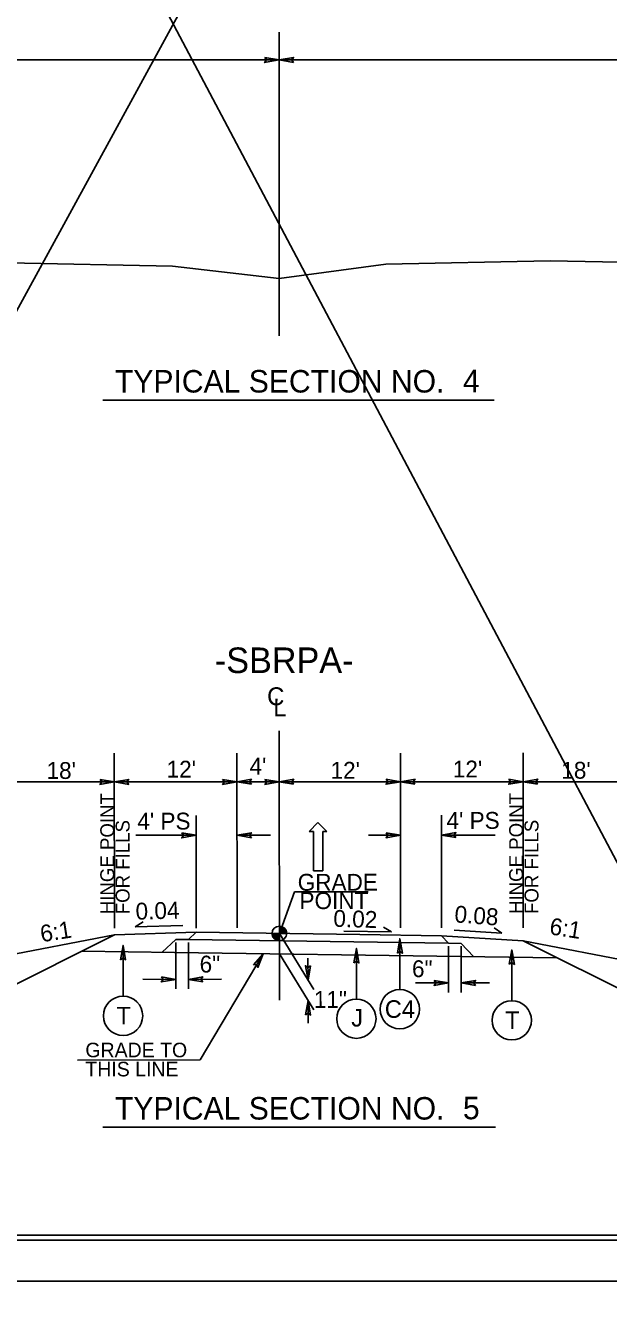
# Model space of a CAD drawing. Extents: x 2241081 to 2251104, y 658534 to 663427.
# Drawn here: x 2246181 to 2246466, y 660714 to 661339 of the extents above; entities that cross this region are included whole.
import ezdxf

# ---------------------------------------------------------------- set-up
doc = ezdxf.new("R2010")
doc.units = 0
for name, color, linetype in [('Old_Level_1', 7, 'Continuous'), ('Old_Level_11', 7, 'Continuous'), ('Old_Level_2', 7, 'Continuous'), ('Old_Level_3', 7, 'Continuous'), ('Prop Dimension Text', 7, 'Continuous'), ('Prop Lane Arrow CELL', 7, 'Continuous'), ('Prop PHM Text', 7, 'Continuous'), ('Sheet Cutting Line CELL', 7, 'Continuous'), ('Sheet Plan CELL', 7, 'Continuous'), ('Sheet Plot Border Inside CELL', 7, 'Continuous'), ('Sheet Plot Border Outside CELL', 7, 'Continuous'), ('Typical Arrow Superelevation CELL', 7, 'Continuous'), ('Typical Berm Information CELL', 7, 'Continuous'), ('Typical Grade Point Symbol CELL', 7, 'Continuous'), ('Typical Hinge Slope Interstate CELL', 7, 'Continuous'), ('Typical ID Circle CELL', 7, 'Continuous'), ('Typical Terminator CELL', 7, 'Continuous'), ('Typical Text Centerline CELL', 7, 'Continuous'), ('Typical Text Grade Point CELL', 7, 'Continuous'), ('Typical Text ID Circle CELL', 7, 'Continuous'), ('Typical Text Label CELL', 7, 'Continuous')]:
    doc.layers.add(name, color=color, linetype=linetype)

msp = doc.modelspace()

# ---------------------------------------------------------------- linework, layer by layer
at = {"layer": 'Old_Level_1'}
for p, q in [((2246224.69, 660893.65), (2246115.86, 660872.7)), ((2246424.69, 660890.71), (2246533.53, 660869.76))]:
    msp.add_line(p, q, dxfattribs=at)
at = {"layer": 'Old_Level_11'}
msp.add_line((2246266.58, 660832.46), (2246297.39, 660884.49), dxfattribs=at)
at = {"layer": 'Old_Level_2'}
for p, q in [((2247232.05, 659489.1), (2245149.47, 663427.07)), ((2245215.42, 659438.44), (2247357.78, 663362.06)), ((2246172.79, 661222.54), (2246253.15, 661220.92)), ((2246253.15, 661220.92), (2246305.29, 661214.88)), ((2246357.43, 661221.91), (2246305.29, 661214.88)), ((2246437.79, 661223.64), (2246357.43, 661221.91)), ((2246437.79, 661223.64), (2246490.2, 661222.58)), ((2246264.69, 660894.94), (2246224.69, 660893.65)), ((2246264.69, 660894.94), (2246260.86, 660891.38)), ((2246344.7, 660893.84), (2246264.69, 660894.94)), ((2246384.7, 660893.28), (2246344.7, 660893.84)), ((2246254.75, 660891.46), (2246248, 660885.18)), ((2246254.75, 660891.46), (2246260.86, 660891.38)), ((2246388.12, 660889.62), (2246260.86, 660891.38)), ((2246384.7, 660893.28), (2246388.12, 660889.62)), ((2246384.7, 660893.28), (2246424.69, 660890.71)), ((2246394.23, 660889.53), (2246388.12, 660889.62)), ((2246394.23, 660889.53), (2246400.26, 660883.07)), ((2246254.11, 660885.09), (2246208.83, 660885.72)), ((2246394.15, 660883.15), (2246254.11, 660885.09)), ((2246441.11, 660882.5), (2246394.15, 660883.15))]:
    msp.add_line(p, q, dxfattribs=at)
at = {"layer": 'Prop Dimension Text'}
for p, q in [((2245972.73, 661321.89), (2246305.23, 661321.89)), ((2246305.23, 661321.89), (2246650.23, 661321.89)), ((2246224.69, 660897.02), (2246224.64, 660982.61)), ((2246284.69, 660897.06), (2246284.64, 660982.65)), ((2246364.69, 660897.11), (2246364.64, 660982.7)), ((2246424.69, 660897.14), (2246424.64, 660982.73)), ((2246224.69, 660968.54), (2246166.68, 660968.54)), ((2246284.65, 660968.58), (2246224.65, 660968.54)), ((2246305.33, 660968.59), (2246284.65, 660968.58)), ((2246344.65, 660968.61), (2246305.33, 660968.59)), ((2246364.65, 660968.63), (2246344.65, 660968.61)), ((2246424.65, 660968.66), (2246364.65, 660968.63)), ((2246424.65, 660968.66), (2246482.66, 660968.66)), ((2246264.69, 660897.05), (2246264.66, 660952.13)), ((2246384.69, 660897.12), (2246384.66, 660952.2)), ((2246235.21, 660942.42), (2246264.66, 660942.44)), ((2246284.66, 660942.45), (2246301.04, 660942.46)), ((2246348.93, 660942.49), (2246364.66, 660942.5)), ((2246384.66, 660942.51), (2246411, 660942.53)), ((2246305.38, 660894.38), (2246322.15, 660867.01)), ((2246254.75, 660889.92), (2246254.75, 660867.31)), ((2246260.86, 660889.92), (2246260.86, 660867.31)), ((2246388.12, 660888.16), (2246388.12, 660865.55)), ((2246394.23, 660888.16), (2246394.23, 660865.55)), ((2246305.38, 660884.38), (2246322.16, 660857.01)), ((2246319.38, 660871.54), (2246319.37, 660882.23)), ((2246238.53, 660871.94), (2246254.69, 660871.93)), ((2246277.01, 660871.94), (2246260.86, 660871.93)), ((2246371.97, 660870.18), (2246388.12, 660870.17)), ((2246394.29, 660870.17), (2246408.16, 660870.16)), ((2246319.39, 660850.49), (2246319.39, 660861.53)), ((2246266.58, 660832.46), (2246206.58, 660832.43))]:
    msp.add_line(p, q, dxfattribs=at)
at = {"layer": 'Prop Lane Arrow CELL'}
for p, q in [((2246319.96, 660944.27), (2246324.23, 660948.62)), ((2246322.03, 660944.27), (2246319.96, 660944.27)), ((2246322.04, 660924.98), (2246322.03, 660944.27)), ((2246324.23, 660948.62), (2246328.65, 660944.28)), ((2246328.65, 660944.28), (2246326.58, 660944.28)), ((2246326.58, 660944.28), (2246326.59, 660924.98)), ((2246326.59, 660924.98), (2246322.04, 660924.98))]:
    msp.add_line(p, q, dxfattribs=at)
at = {"layer": 'Sheet Cutting Line CELL'}
for p, q in [((2245397.32, 660724.27), (2247080.82, 660724.27)), ((2247080.82, 660724.27), (2245397.32, 660724.27))]:
    msp.add_line(p, q, dxfattribs=at)
at = {"layer": 'Sheet Plan CELL'}
for points in [[(2245563.81, 660746.78), (2245563.79, 661796.76), (2246863.78, 661796.79), (2246863.79, 661646.73), (2247063.83, 661646.72), (2247063.82, 660746.78)], [(2247063.85, 661796.78), (2245563.81, 661796.78), (2245563.81, 660746.78), (2247063.82, 660746.78)]]:
    msp.add_lwpolyline(points, close=True, dxfattribs=at)
at = {"layer": 'Sheet Plot Border Inside CELL'}
msp.add_lwpolyline([(2245410.32, 660744.27), (2247076.31, 660744.28), (2247076.33, 661799.27), (2245410.33, 661799.27)], close=True, dxfattribs=at)
at = {"layer": 'Sheet Plot Border Outside CELL'}
for points in [[(2245397.32, 660724.27), (2247080.82, 660724.27), (2247080.83, 661819.27), (2245397.33, 661819.27)], [(2245397.32, 659629.27), (2247080.82, 659629.27), (2247080.82, 660724.27), (2245397.32, 660724.27)]]:
    msp.add_lwpolyline(points, close=True, dxfattribs=at)
at = {"layer": 'Typical Arrow Superelevation CELL'}
for p, q in [((2246234.81, 660897.63), (2246238.7, 660900.03)), ((2246234.81, 660897.63), (2246258.11, 660898.33)), ((2246360.2, 660895.11), (2246336.9, 660895.58)), ((2246360.2, 660895.11), (2246356.28, 660897.48)), ((2246414.18, 660894.53), (2246390.92, 660895.99)), ((2246414.18, 660894.53), (2246410.37, 660897.06))]:
    msp.add_line(p, q, dxfattribs=at)
at = {"layer": 'Typical Grade Point Symbol CELL'}
for p, q in [((2246301.8, 660894.38), (2246305.38, 660894.38)), ((2246305.39, 660897.96), (2246305.38, 660894.38)), ((2246305.38, 660894.38), (2246305.39, 660897.96)), ((2246305.38, 660894.38), (2246305.38, 660890.8)), ((2246308.96, 660894.38), (2246305.38, 660894.38))]:
    msp.add_line(p, q, dxfattribs=at)
for points in [[(2246301.84, 660893.87), (2246301.84, 660894.38)], [(2246301.91, 660893.51), (2246301.91, 660894.38)], [(2246301.98, 660893.26), (2246301.98, 660894.38)], [(2246302.05, 660893.06), (2246302.05, 660894.38)], [(2246302.12, 660892.89), (2246302.12, 660894.38)], [(2246302.2, 660892.74), (2246302.2, 660894.38)], [(2246302.27, 660892.61), (2246302.27, 660894.38)], [(2246302.34, 660892.5), (2246302.34, 660894.38)], [(2246302.41, 660892.38), (2246302.41, 660894.38)], [(2246302.48, 660892.28), (2246302.48, 660894.38)], [(2246302.55, 660892.18), (2246302.55, 660894.38)], [(2246302.63, 660892.1), (2246302.63, 660894.38)], [(2246302.7, 660892.01), (2246302.7, 660894.38)], [(2246302.77, 660891.93), (2246302.77, 660894.38)], [(2246302.84, 660891.86), (2246302.84, 660894.38)], [(2246302.91, 660891.79), (2246302.91, 660894.38)], [(2246302.98, 660891.72), (2246302.98, 660894.38)], [(2246303.05, 660891.66), (2246303.05, 660894.38)], [(2246303.13, 660891.6), (2246303.13, 660894.38)], [(2246303.2, 660891.54), (2246303.2, 660894.38)], [(2246303.27, 660891.49), (2246303.27, 660894.38)], [(2246303.34, 660891.44), (2246303.34, 660894.38)], [(2246303.41, 660891.39), (2246303.41, 660894.38)], [(2246303.48, 660891.34), (2246303.48, 660894.38)], [(2246303.56, 660891.3), (2246303.56, 660894.38)], [(2246303.63, 660891.26), (2246303.63, 660894.38)], [(2246303.7, 660891.22), (2246303.7, 660894.38)], [(2246303.77, 660891.18), (2246303.77, 660894.38)], [(2246303.84, 660891.15), (2246303.84, 660894.38)], [(2246303.91, 660891.12), (2246303.91, 660894.38)], [(2246303.99, 660891.09), (2246303.99, 660894.38)], [(2246304.06, 660891.06), (2246304.06, 660894.38)], [(2246304.13, 660891.02), (2246304.13, 660894.38)], [(2246304.2, 660891), (2246304.2, 660894.38)], [(2246304.27, 660890.98), (2246304.27, 660894.38)], [(2246304.34, 660890.95), (2246304.34, 660894.38)], [(2246304.42, 660890.94), (2246304.42, 660894.38)], [(2246304.49, 660890.91), (2246304.49, 660894.38)], [(2246304.56, 660890.9), (2246304.56, 660894.38)], [(2246304.63, 660890.88), (2246304.63, 660894.38)], [(2246304.7, 660890.86), (2246304.7, 660894.38)], [(2246304.77, 660890.85), (2246304.77, 660894.38)], [(2246304.85, 660890.84), (2246304.85, 660894.38)], [(2246304.92, 660890.83), (2246304.92, 660894.38)], [(2246304.99, 660890.82), (2246304.99, 660894.38)], [(2246305.06, 660890.82), (2246305.06, 660894.38)], [(2246305.13, 660890.81), (2246305.13, 660894.38)], [(2246305.2, 660890.81), (2246305.2, 660894.38)], [(2246305.28, 660890.8), (2246305.28, 660894.38)], [(2246305.35, 660890.8), (2246305.35, 660890.8), (2246305.35, 660894.38)], [(2246305.43, 660894.38), (2246305.43, 660897.96), (2246305.43, 660897.96)], [(2246305.51, 660894.38), (2246305.51, 660897.96)], [(2246305.58, 660894.38), (2246305.58, 660897.95)], [(2246305.65, 660894.38), (2246305.65, 660897.95)], [(2246305.72, 660894.38), (2246305.72, 660897.95)], [(2246305.79, 660894.38), (2246305.79, 660897.94)], [(2246305.86, 660894.38), (2246305.86, 660897.93)], [(2246305.94, 660894.38), (2246305.94, 660897.91)], [(2246306.01, 660894.38), (2246306.01, 660897.91)], [(2246306.08, 660894.38), (2246306.08, 660897.89)], [(2246306.15, 660894.38), (2246306.15, 660897.87)], [(2246306.22, 660894.38), (2246306.22, 660897.86)], [(2246306.29, 660894.38), (2246306.29, 660897.84)], [(2246306.37, 660894.38), (2246306.37, 660897.82)], [(2246306.44, 660894.38), (2246306.44, 660897.8)], [(2246306.51, 660894.38), (2246306.51, 660897.78)], [(2246306.58, 660894.38), (2246306.58, 660897.75)], [(2246306.65, 660894.38), (2246306.65, 660897.73)], [(2246306.72, 660894.38), (2246306.72, 660897.7)], [(2246306.79, 660894.38), (2246306.79, 660897.67)], [(2246306.87, 660894.38), (2246306.87, 660897.64)], [(2246306.94, 660894.38), (2246306.94, 660897.6)], [(2246307.01, 660894.38), (2246307.01, 660897.57)], [(2246307.08, 660894.38), (2246307.08, 660897.53)], [(2246307.15, 660894.38), (2246307.15, 660897.49)], [(2246307.22, 660894.38), (2246307.22, 660897.45)], [(2246307.3, 660894.38), (2246307.3, 660897.4)], [(2246307.37, 660894.38), (2246307.37, 660897.36)], [(2246307.44, 660894.38), (2246307.44, 660897.31)], [(2246307.51, 660894.38), (2246307.51, 660897.26)], [(2246307.58, 660894.38), (2246307.58, 660897.21)], [(2246307.65, 660894.38), (2246307.65, 660897.15)], [(2246307.73, 660894.38), (2246307.73, 660897.09)], [(2246307.8, 660894.38), (2246307.8, 660897.02)], [(2246307.87, 660894.38), (2246307.87, 660896.96)], [(2246307.94, 660894.38), (2246307.94, 660896.89)], [(2246308.01, 660894.38), (2246308.01, 660896.81)], [(2246308.08, 660894.38), (2246308.08, 660896.73)], [(2246308.16, 660894.38), (2246308.16, 660896.64)], [(2246308.23, 660894.38), (2246308.23, 660896.55)], [(2246308.3, 660894.38), (2246308.3, 660896.46)], [(2246308.37, 660894.38), (2246308.37, 660896.35)], [(2246308.44, 660894.38), (2246308.44, 660896.24)], [(2246308.51, 660894.38), (2246308.51, 660896.12)], [(2246308.59, 660894.38), (2246308.59, 660895.98)], [(2246308.66, 660894.38), (2246308.66, 660895.83)], [(2246308.73, 660894.38), (2246308.73, 660895.66)], [(2246308.8, 660894.38), (2246308.8, 660895.45)], [(2246308.87, 660894.38), (2246308.87, 660895.19)], [(2246308.94, 660894.38), (2246308.94, 660894.77)]]:
    msp.add_lwpolyline(points, dxfattribs=at)
msp.add_circle((2246305.38, 660894.38), 3.58, dxfattribs=at)
for start, end in [(179.99048, 269.99048), (359.99048, 89.99048)]:
    msp.add_arc((2246305.38, 660894.38), 3.58, start, end, dxfattribs=at)
at = {"layer": 'Typical Hinge Slope Interstate CELL'}
for p, q in [((2246224.69, 660893.65), (2246115.82, 660839.21)), ((2246424.69, 660890.71), (2246533.57, 660836.27))]:
    msp.add_line(p, q, dxfattribs=at)
at = {"layer": 'Typical ID Circle CELL'}
for p, q in [((2246228.91, 660863.7), (2246228.91, 660888.55)), ((2246364.29, 660866.93), (2246364.29, 660891.78)), ((2246343.06, 660862.29), (2246343.06, 660887.06)), ((2246419.05, 660861.48), (2246419.05, 660886.34))]:
    msp.add_line(p, q, dxfattribs=at)
for centre in [(2246228.91, 660854.09), (2246364.29, 660857.31), (2246343.02, 660852.67), (2246419.05, 660851.87)]:
    msp.add_circle(centre, 9.62, dxfattribs=at)
at = {"layer": 'Typical Terminator CELL'}
for points in [[(2246298.2, 661323.1), (2246305.23, 661321.89), (2246298.16, 661320.64), (2246299.06, 661321.89)], [(2246312.26, 661320.68), (2246305.23, 661321.89), (2246312.3, 661323.14), (2246311.4, 661321.89)], [(2246217.66, 660969.75), (2246224.69, 660968.54), (2246217.62, 660967.29), (2246218.52, 660968.54)], [(2246231.68, 660967.34), (2246224.65, 660968.54), (2246231.72, 660969.8), (2246230.82, 660968.55)], [(2246277.62, 660969.78), (2246284.65, 660968.58), (2246277.58, 660967.32), (2246278.48, 660968.57)], [(2246291.68, 660967.37), (2246284.65, 660968.58), (2246291.72, 660969.83), (2246290.82, 660968.58)], [(2246298.3, 660969.8), (2246305.33, 660968.59), (2246298.27, 660967.34), (2246299.16, 660968.59)], [(2246312.36, 660967.38), (2246305.33, 660968.59), (2246312.4, 660969.85), (2246311.5, 660968.59)], [(2246357.62, 660969.83), (2246364.65, 660968.63), (2246357.58, 660967.37), (2246358.48, 660968.62)], [(2246371.68, 660967.42), (2246364.65, 660968.63), (2246371.72, 660969.88), (2246370.82, 660968.63)], [(2246417.62, 660969.87), (2246424.65, 660968.66), (2246417.58, 660967.41), (2246418.48, 660968.66)], [(2246431.68, 660967.45), (2246424.65, 660968.66), (2246431.72, 660969.91), (2246430.82, 660968.66)], [(2246391.69, 660941.3), (2246384.66, 660942.51), (2246391.73, 660943.76), (2246390.83, 660942.51)], [(2246257.63, 660943.64), (2246264.66, 660942.44), (2246257.59, 660941.18), (2246258.49, 660942.43)], [(2246291.69, 660941.24), (2246284.66, 660942.45), (2246291.73, 660943.7), (2246290.83, 660942.45)], [(2246357.63, 660943.7), (2246364.66, 660942.5), (2246357.59, 660941.24), (2246358.49, 660942.49)], [(2246227.7, 660881.52), (2246228.91, 660888.55), (2246230.16, 660881.48), (2246228.91, 660882.38)], [(2246363.08, 660884.75), (2246364.29, 660891.78), (2246365.54, 660884.71), (2246364.29, 660885.61)], [(2246292.77, 660879.06), (2246297.39, 660884.49), (2246294.86, 660877.77), (2246294.25, 660879.18)], [(2246341.85, 660880.03), (2246343.06, 660887.06), (2246344.31, 660879.99), (2246343.06, 660880.89)], [(2246417.84, 660879.31), (2246419.05, 660886.34), (2246420.3, 660879.27), (2246419.05, 660880.17)], [(2246320.58, 660878.57), (2246319.38, 660871.54), (2246318.12, 660878.61), (2246319.37, 660877.71)], [(2246247.66, 660873.15), (2246254.69, 660871.93), (2246247.62, 660870.68), (2246248.51, 660871.93)], [(2246267.89, 660870.73), (2246260.86, 660871.93), (2246267.93, 660873.19), (2246267.03, 660871.94)], [(2246381.09, 660871.39), (2246388.12, 660870.17), (2246381.05, 660868.93), (2246381.95, 660870.17)], [(2246401.32, 660868.95), (2246394.29, 660870.17), (2246401.36, 660871.41), (2246400.46, 660870.16)], [(2246318.18, 660854.5), (2246319.39, 660861.53), (2246320.64, 660854.46), (2246319.39, 660855.36)]]:
    msp.add_lwpolyline(points, close=True, dxfattribs=at)
at = {"layer": 'Typical Text Centerline CELL'}
for p, q in [((2246305.31, 661186.91), (2246305.22, 661335.46)), ((2246305.4, 660861.71), (2246305.32, 660993.54))]:
    msp.add_line(p, q, dxfattribs=at)
at = {"layer": 'Typical Text Grade Point CELL'}
for p, q in [((2246305.38, 660894.38), (2246312.72, 660914.68)), ((2246312.72, 660914.68), (2246348.84, 660914.7))]:
    msp.add_line(p, q, dxfattribs=at)
at = {"layer": 'Typical Text Label CELL'}
for p, q in [((2246219.03, 661155.43), (2246410.36, 661155.43)), ((2246219.03, 660799.61), (2246411.03, 660799.61))]:
    msp.add_line(p, q, dxfattribs=at)

# ---------------------------------------------------------------- texts
at = {"layer": 'Old_Level_3'}
for s, p in [('GRADE TO', (2246210.48, 660833.78)), ('THIS LINE', (2246210.48, 660824.43))]:
    msp.add_text(s, height=7.131, rotation=359.99993, dxfattribs=at).set_placement(p)
at = {"layer": 'Prop Dimension Text'}
for s, height, rotation, p in [('-SBRPA-', 12.5, 0.03489, (2246273.83, 661021.83)), ("18'", 8.25, 359.99993, (2246191.48, 660970.01)), ("12'", 8.25, 0.03489, (2246250.21, 660970.64)), ("4'", 8.25, 0.03489, (2246290.76, 660972.13)), ("12'", 8.25, 0.03489, (2246330.4, 660970.11)), ("12'", 8.25, 0.03489, (2246390.21, 660970.73)), ("18'", 8.25, 359.99993, (2246443.26, 660970.13)), ("4' PS", 8.25, 0.03489, (2246235.89, 660945.24)), ("4' PS", 8.25, 0.03489, (2246387.11, 660945.58)), ('6:1', 8.25, 8.86565, (2246189.06, 660890.07)), ('6:1', 8.25, 351.13422, (2246437.12, 660894.02)), ('6"', 8.25, 0.03489, (2246266.37, 660875.26)), ('6"', 8.25, 359.96498, (2246370.24, 660873.01)), ('11"', 8.25, 0.03489, (2246322.23, 660857.95))]:
    msp.add_text(s, height=height, rotation=rotation, dxfattribs=at).set_placement(p)
at = {"layer": 'Prop PHM Text'}
for s, height, p in [('HINGE POINT', 6.8193, (2246224.6, 660903.79)), ('HINGE POINT', 6.8193, (2246424.6, 660903.91)), ('FOR FILLS', 6.819, (2246232.11, 660903.79)), ('FOR FILLS', 6.819, (2246432.11, 660903.91))]:
    msp.add_text(s, height=height, rotation=89.99993, dxfattribs=at).set_placement(p)
at = {"layer": 'Typical Berm Information CELL'}
for s, rotation, p in [('0.04', 1.71348, (2246235.15, 660901.1)), ('0.08', 355.73792, (2246390.8, 660899.85)), ('0.02 ', 358.19158, (2246331.68, 660897.7))]:
    msp.add_text(s, height=8.25, rotation=rotation, dxfattribs=at).set_placement(p)
at = {"layer": 'Typical Text Centerline CELL'}
for s, rotation, p in [('C', 0.03489, (2246299.37, 661006.09)), ('L', 359.98179, (2246302.4, 661000.59))]:
    msp.add_text(s, height=8.76, rotation=rotation, dxfattribs=at).set_placement(p)
at = {"layer": 'Typical Text Grade Point CELL'}
for s, p in [('GRADE', (2246314.33, 660915.3)), ('POINT', (2246315.21, 660906.3))]:
    msp.add_text(s, height=8.25, rotation=0.03489, dxfattribs=at).set_placement(p)
at = {"layer": 'Typical Text ID Circle CELL'}
for s, height, p in [('T', 8.61, (2246225.67, 660849.85)), ('J', 8.61, (2246340.55, 660848.83)), ('C4', 8.608, (2246356.95, 660853.08)), ('T', 8.61, (2246415.81, 660847.63))]:
    msp.add_text(s, height=height, rotation=359.99993, dxfattribs=at).set_placement(p)
at = {"layer": 'Typical Text Label CELL'}
for s, height, p in [('TYPICAL SECTION NO.  ', 11.0106, (2246224.94, 661159.12)), ('4', 11.01, (2246395.16, 661159.26)), ('TYPICAL SECTION NO.  ', 11.0106, (2246224.94, 660803.3)), ('5', 11.01, (2246395.16, 660803.45))]:
    msp.add_text(s, height=height, dxfattribs=at).set_placement(p)

doc.saveas('drawing.dxf')
